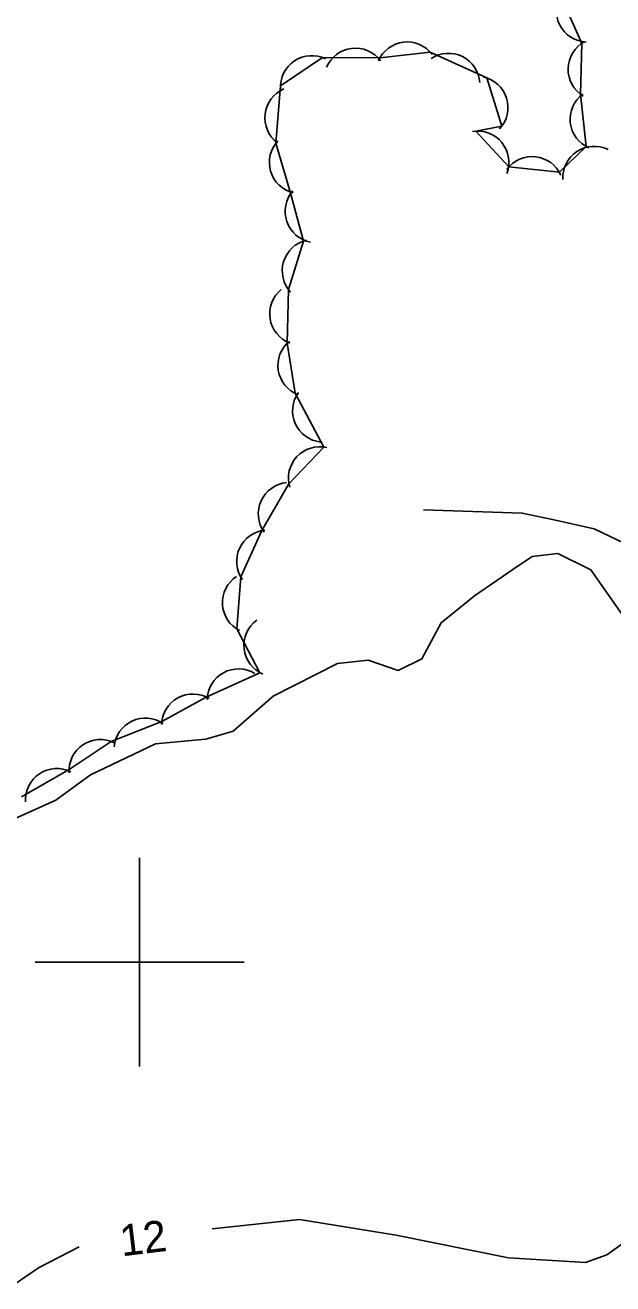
# Model space of a CAD drawing. Extents: x 643342 to 646936, y 5873857 to 5876103.
# Drawn here: x 645989.1 to 646045.3, y 5875369.2 to 5875489.7 of the extents above; entities that cross this region are included whole.
import ezdxf

# ---------------------------------------------------------------- set-up
doc = ezdxf.new("R2010")
doc.units = 0
for name, color, linetype in [('Niveau 2', 7, 'Continuous'), ('Niveau 22', 7, 'Continuous'), ('Niveau 44', 7, 'Continuous'), ('Niveau 61', 7, 'Continuous')]:
    doc.layers.add(name, color=color, linetype=linetype)

msp = doc.modelspace()

# ---------------------------------------------------------------- linework, layer by layer
at = {"layer": 'Niveau 2'}
for points in [[(646046.84, 5875432.35), (646043.19, 5875437.57), (646040.02, 5875439.12), (646037.57, 5875438.86), (646035.72, 5875437.6), (646032.05, 5875435.08), (646028.87, 5875432.5), (646027.02, 5875429.05), (646024.73, 5875427.93), (646021.86, 5875428.92), (646018.95, 5875428.61), (646012.77, 5875425.47), (646008.96, 5875422.11), (646006.34, 5875421.36), (646001.51, 5875420.9), (645995.3, 5875417.94), (645991.98, 5875415.51), (645986.82, 5875413.19)], [(646006.96, 5875374.48), (646015.3, 5875375.37), (646024.55, 5875373.87), (646035.29, 5875371.7), (646042.66, 5875371.24), (646044.7, 5875371.99), (646050.98, 5875376.45)], [(645988.08, 5875369.2), (645990.33, 5875370.75), (645994.23, 5875372.76)]]:
    msp.add_lwpolyline(points, dxfattribs=at)
at = {"layer": 'Niveau 22'}
msp.add_lwpolyline([(646105.45, 5875444.92), (646102.62, 5875444.98), (646100.8, 5875444.43), (646096.69, 5875441.28), (646090.57, 5875436.14), (646087.5, 5875434.16), (646084.34, 5875433), (646083.32, 5875431.59), (646081.58, 5875429.28), (646077.41, 5875427.66), (646073.21, 5875426.26), (646070.18, 5875426.06), (646067.32, 5875426.34), (646065.82, 5875427.13), (646060.21, 5875431.96), (646058.48, 5875433.78), (646056.58, 5875434.99), (646047.1, 5875439.77), (646043.5, 5875441.51), (646039.52, 5875442.38), (646036.62, 5875443.01), (646027.18, 5875443.3)], dxfattribs=at)
at = {"layer": 'Niveau 44'}
for points in [[(646040.02, 5875493.17), (646042.31, 5875487.97), (646042.19, 5875483.12), (646042.72, 5875478.11), (646040.17, 5875475.63), (646035.35, 5875476.15), (646032.17, 5875479.57), (646034.66, 5875480.04), (646033.22, 5875484.67), (646027.81, 5875487.15)], [(646027.81, 5875487.15), (646022.99, 5875486.58), (646017.51, 5875486.62), (646013.48, 5875483.92), (646013.05, 5875478.41), (646014.41, 5875473.75), (646015.68, 5875469.04), (646014.26, 5875464.4), (646014.11, 5875459.26), (646014.88, 5875454.47), (646017.62, 5875449.33), (646014.29, 5875445.79), (646011.69, 5875441.32), (646009.68, 5875436.9), (646009.31, 5875431.91), (646011.5, 5875427.72), (646006.38, 5875425.39), (646002.13, 5875423.06), (645997.29, 5875421.14), (645993.25, 5875418.44), (645988.71, 5875415.82)]]:
    msp.add_lwpolyline(points, dxfattribs=at)
for centre, start, end in [((646042.88, 5875491.1), 147.537, 267.515), ((646042.88, 5875491.1), 147.537, 267.515), ((646042.88, 5875491.1), 147.537, 267.515), ((646025.61, 5875485.11), 36.8169, 156.7948), ((646025.61, 5875485.11), 36.8169, 156.7948), ((646025.61, 5875485.11), 36.8169, 156.7948), ((646044.01, 5875485.5), 118.6775, 238.6555), ((646044.01, 5875485.5), 118.6775, 238.6555), ((646044.01, 5875485.5), 118.6775, 238.6555), ((646016.48, 5875483.8), 63.7896, 183.7676), ((646016.48, 5875483.8), 63.7896, 183.7676), ((646016.48, 5875483.8), 63.7896, 183.7676), ((646020.65, 5875484.52), 36.8169, 156.7948), ((646020.65, 5875484.52), 36.8169, 156.7948), ((646020.65, 5875484.52), 36.8169, 156.7948), ((646029.56, 5875484.03), 3.6488, 123.6267), ((646029.56, 5875484.03), 3.6488, 123.6267), ((646029.56, 5875484.03), 3.6488, 123.6267), ((646032.25, 5875481.83), 317.2608, 77.2387), ((646032.25, 5875481.83), 317.2608, 77.2387), ((646032.25, 5875481.83), 317.2608, 77.2387), ((646014.99, 5875480.86), 113.3295, 233.3074), ((646014.99, 5875480.86), 113.3295, 233.3074), ((646014.99, 5875480.86), 113.3295, 233.3074), ((646044.2, 5875480.72), 126.4257, 246.4036), ((646044.2, 5875480.72), 126.4257, 246.4036), ((646044.2, 5875480.72), 126.4257, 246.4036), ((646032.34, 5875476.58), 339.1523, 99.1302), ((646032.34, 5875476.58), 339.1523, 99.1302), ((646032.34, 5875476.58), 339.1523, 99.1302), ((646015.42, 5875476.58), 136.2886, 256.2665), ((646015.42, 5875476.58), 136.2886, 256.2665), ((646015.42, 5875476.58), 136.2886, 256.2665), ((646043.5, 5875475.12), 63.6589, 183.6369), ((646043.5, 5875475.12), 63.6589, 183.6369), ((646043.5, 5875475.12), 63.6589, 183.6369), ((646037.57, 5875474.14), 23.746, 143.7239), ((646037.57, 5875474.14), 23.746, 143.7239), ((646037.57, 5875474.14), 23.746, 143.7239), ((646016.93, 5875471.89), 139.0297, 259.0076), ((646016.93, 5875471.89), 139.0297, 259.0076), ((646016.93, 5875471.89), 139.0297, 259.0076), ((646016.65, 5875466.2), 102.9909, 222.9689), ((646016.65, 5875466.2), 102.9909, 222.9689), ((646016.65, 5875466.2), 102.9909, 222.9689), ((646015.45, 5875462.08), 129.0732, 249.0511), ((646015.45, 5875462.08), 129.0732, 249.0511), ((646015.45, 5875462.08), 129.0732, 249.0511), ((646016.24, 5875457.14), 129.0732, 249.0511), ((646016.24, 5875457.14), 129.0732, 249.0511), ((646016.24, 5875457.14), 129.0732, 249.0511), ((646017.64, 5875452.79), 143.766, 263.7439), ((646017.64, 5875452.79), 143.766, 263.7439), ((646017.64, 5875452.79), 143.766, 263.7439), ((646017.24, 5875446.35), 76.7542, 196.7322), ((646017.24, 5875446.35), 76.7542, 196.7322), ((646017.24, 5875446.35), 76.7542, 196.7322), ((646014.36, 5875442.93), 95.5619, 215.5399), ((646014.36, 5875442.93), 95.5619, 215.5399), ((646014.36, 5875442.93), 95.5619, 215.5399), ((646012.29, 5875438.38), 95.5619, 215.5399), ((646012.29, 5875438.38), 95.5619, 215.5399), ((646012.29, 5875438.38), 95.5619, 215.5399), ((646010.93, 5875434.43), 123.2228, 243.2007), ((646010.93, 5875434.43), 123.2228, 243.2007), ((646010.93, 5875434.43), 123.2228, 243.2007), ((646012.99, 5875430.33), 126.3934, 246.3714), ((646012.99, 5875430.33), 126.3934, 246.3714), ((646012.99, 5875430.33), 126.3934, 246.3714), ((646009.48, 5875425.09), 58.7829, 178.7609), ((646009.48, 5875425.09), 58.7829, 178.7609), ((646009.48, 5875425.09), 58.7829, 178.7609), ((646005.1, 5875422.68), 58.7829, 178.7609), ((646005.1, 5875422.68), 58.7829, 178.7609), ((646005.1, 5875422.68), 58.7829, 178.7609), ((646000.56, 5875420.38), 55.3903, 175.3683), ((646000.56, 5875420.38), 55.3903, 175.3683), ((646000.56, 5875420.38), 55.3903, 175.3683), ((645996.25, 5875418.32), 63.7558, 183.7338), ((645996.25, 5875418.32), 63.7558, 183.7338), ((645996.25, 5875418.32), 63.7558, 183.7338), ((645992.09, 5875415.55), 63.7558, 183.7338), ((645992.09, 5875415.55), 63.7558, 183.7338), ((645992.09, 5875415.55), 63.7558, 183.7338)]:
    msp.add_arc(centre, 3, start, end, dxfattribs=at)
at = {"layer": 'Niveau 61'}
for points in [[(646000, 5875410), (646000, 5875400), (646000, 5875390)], [(645990, 5875400), (646000, 5875400), (646010, 5875400)]]:
    msp.add_lwpolyline(points, dxfattribs=at)

# ---------------------------------------------------------------- texts
at = {"layer": 'Niveau 2'}
msp.add_text('12', height=3, rotation=6.8849, dxfattribs=at).set_placement((645998.3, 5875371.83))

doc.saveas('drawing.dxf')
